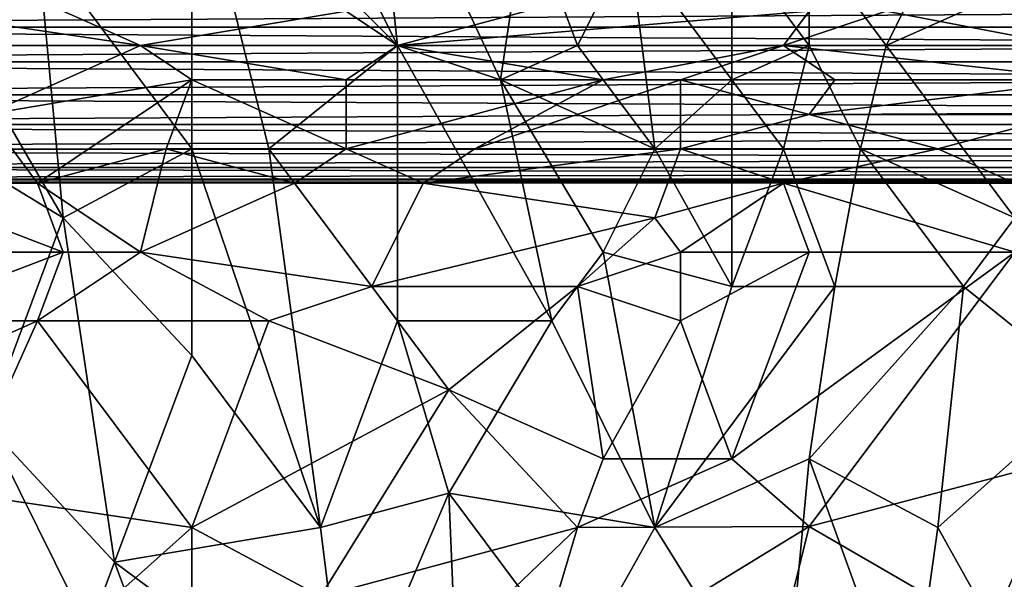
# Model space of a CAD drawing. Extents: x -160 to 10, y -10 to 160.
# Tile 268 of 450: x -0.0947 to -0.0441, y 0.1295 to 0.1582. Entities that reach past the tile are written whole.
import ezdxf

# ---------------------------------------------------------------- set-up
doc = ezdxf.new("R2010")
doc.units = 0

msp = doc.modelspace()

# ---------------------------------------------------------------- linework, layer by layer
for points in [[(-0.085847, 0.167505, 0.763554), (-0.075276, 0.156891, 0.762133), (-0.083205, 0.172812, 0.762989)], [(-0.075276, 0.156891, 0.762133), (-0.076598, 0.169274, 0.761955), (-0.083205, 0.172812, 0.762989)], [(-0.185174, 0.170429, 0.584312), (-0.148952, 0.135016, 0.684081), (-0.071389, 0.057435, 0.659767)], [(-0.185174, 0.170429, 0.584312), (-0.071389, 0.057435, 0.659767), (-0.083124, 0.068952, 0.639939)], [(-0.185174, 0.170429, 0.584312), (-0.083124, 0.068952, 0.639939), (-0.085112, 0.070919, 0.637953)], [(-0.185174, 0.170429, 0.584312), (-0.085112, 0.070919, 0.637953), (-0.087059, 0.072845, 0.635977)], [(-0.185174, 0.170429, 0.584312), (-0.087059, 0.072845, 0.635977), (-0.088964, 0.07473, 0.634012)], [(-0.185174, 0.170429, 0.584312), (-0.088964, 0.07473, 0.634012), (-0.090829, 0.076574, 0.63206)], [(-0.185174, 0.170429, 0.584312), (-0.090829, 0.076574, 0.63206), (-0.092655, 0.078379, 0.630117)], [(-0.185174, 0.170429, 0.584312), (-0.092655, 0.078379, 0.630117), (-0.094442, 0.080147, 0.628184)], [(-0.185174, 0.170429, 0.584312), (-0.094442, 0.080147, 0.628184), (-0.096295, 0.081978, 0.626145)], [(-0.06999, 0.155122, 0.761334), (-0.068669, 0.163967, 0.760747), (-0.076598, 0.169274, 0.761955)], [(-0.075276, 0.156891, 0.762133), (-0.06999, 0.155122, 0.761334), (-0.076598, 0.169274, 0.761955)], [(-0.093776, 0.162198, 0.764771), (-0.085847, 0.151584, 0.763808), (-0.085847, 0.167505, 0.763554)], [(-0.081883, 0.151584, 0.763237), (-0.075276, 0.156891, 0.762133), (-0.085847, 0.167505, 0.763554)], [(-0.081883, 0.151584, 0.763237), (-0.085847, 0.167505, 0.763554), (-0.085847, 0.151584, 0.763808)], [(-0.092454, 0.148046, 0.764719), (-0.101704, 0.163967, 0.765752), (-0.10699, 0.156891, 0.76643)], [(-0.092454, 0.148046, 0.764719), (-0.093776, 0.162198, 0.764771), (-0.101704, 0.163967, 0.765752)], [(-0.06999, 0.155122, 0.761334), (-0.066026, 0.156891, 0.760626), (-0.068669, 0.163967, 0.760747)], [(-0.066026, 0.156891, 0.760626), (-0.063383, 0.162198, 0.759877), (-0.068669, 0.163967, 0.760747)], [(-0.092454, 0.148046, 0.764719), (-0.085847, 0.151584, 0.763808), (-0.093776, 0.162198, 0.764771)], [(-0.066026, 0.156891, 0.760626), (-0.062062, 0.151584, 0.760233), (-0.063383, 0.162198, 0.759877)], [(-0.058098, 0.155122, 0.759465), (-0.058098, 0.162198, 0.758968), (-0.063383, 0.162198, 0.759877)], [(-0.058098, 0.155122, 0.759465), (-0.063383, 0.162198, 0.759877), (-0.062062, 0.151584, 0.760233)], [(-0.054134, 0.156891, 0.75879), (-0.054134, 0.162198, 0.758361), (-0.058098, 0.162198, 0.758968)], [(-0.058098, 0.155122, 0.759465), (-0.054134, 0.156891, 0.75879), (-0.058098, 0.162198, 0.758968)], [(-0.054134, 0.156891, 0.75879), (-0.050169, 0.156891, 0.758307), (-0.054134, 0.162198, 0.758361)], [(-0.050169, 0.156891, 0.758307), (-0.047527, 0.162198, 0.757527), (-0.054134, 0.162198, 0.758361)], [(-0.050169, 0.156891, 0.758307), (-0.042241, 0.160429, 0.757196), (-0.047527, 0.162198, 0.757527)], [(-0.043562, 0.148046, 0.758228), (-0.042241, 0.160429, 0.757196), (-0.050169, 0.156891, 0.758307)], [(0.145088, 0.159606, 0.317799), (-0.155, 0.159606, 0.317799), (-0.154956, 0.157826, 0.318)], [(0.145044, 0.157826, 0.302), (-0.154956, 0.157826, 0.302), (-0.155, 0.159606, 0.302201)], [(0.145044, 0.157826, 0.302), (-0.155, 0.159606, 0.302201), (0.145088, 0.159606, 0.302201)], [(0.145088, 0.159606, 0.317799), (-0.154956, 0.157826, 0.318), (0.145044, 0.157826, 0.318)], [(-0.08849, 0.156891, 0.71168), (-0.100383, 0.15866, 0.711282), (-0.092454, 0.15866, 0.711305)], [(-0.099061, 0.156891, 0.71174), (-0.100383, 0.15866, 0.711282), (-0.08849, 0.156891, 0.71168)], [(-0.08849, 0.156891, 0.71168), (-0.092454, 0.15866, 0.711305), (-0.077919, 0.15866, 0.711208)], [(-0.08849, 0.156891, 0.71168), (-0.077919, 0.15866, 0.711208), (-0.075276, 0.156891, 0.711589)], [(-0.075276, 0.156891, 0.711589), (-0.077919, 0.15866, 0.711208), (-0.068669, 0.15866, 0.711161)], [(-0.075276, 0.156891, 0.711589), (-0.054134, 0.15866, 0.711033), (-0.055455, 0.156891, 0.711406)], [(-0.075276, 0.156891, 0.711589), (-0.068669, 0.15866, 0.711161), (-0.054134, 0.15866, 0.711033)], [(-0.055455, 0.156891, 0.711406), (-0.050169, 0.15866, 0.710978), (-0.04092, 0.156891, 0.711214)], [(-0.055455, 0.156891, 0.711406), (-0.054134, 0.15866, 0.711033), (-0.050169, 0.15866, 0.710978)], [(-0.04092, 0.156891, 0.711214), (-0.050169, 0.15866, 0.710978), (-0.036955, 0.15866, 0.710809)], [(0.145044, 0.157826, 0.318), (-0.154956, 0.157826, 0.318), (-0.154912, 0.156047, 0.317799)], [(0.145, 0.156047, 0.302201), (-0.154912, 0.156047, 0.302201), (-0.154956, 0.157826, 0.302)], [(0.145, 0.156047, 0.302201), (-0.154956, 0.157826, 0.302), (0.145044, 0.157826, 0.302)], [(0.145044, 0.157826, 0.318), (-0.154912, 0.156047, 0.317799), (0.145, 0.156047, 0.317799)], [(-0.096419, 0.137432, 0.765251), (-0.092454, 0.148046, 0.764719), (-0.10699, 0.156891, 0.76643)], [(-0.08849, 0.156891, 0.71168), (-0.096419, 0.153353, 0.712289), (-0.099061, 0.156891, 0.71174)], [(-0.085847, 0.155122, 0.711963), (-0.096419, 0.153353, 0.712289), (-0.08849, 0.156891, 0.71168)], [(-0.077919, 0.155122, 0.711877), (-0.08849, 0.156891, 0.71168), (-0.075276, 0.156891, 0.711589)], [(-0.085847, 0.155122, 0.711963), (-0.08849, 0.156891, 0.71168), (-0.077919, 0.155122, 0.711877)], [(-0.075276, 0.142739, 0.762396), (-0.075276, 0.156891, 0.762133), (-0.081883, 0.151584, 0.763237)], [(-0.077919, 0.155122, 0.711877), (-0.075276, 0.156891, 0.711589), (-0.064705, 0.155122, 0.711737)], [(-0.064705, 0.155122, 0.711737), (-0.075276, 0.156891, 0.711589), (-0.055455, 0.156891, 0.711406)], [(-0.075276, 0.156891, 0.762133), (-0.067348, 0.142739, 0.761262), (-0.06999, 0.155122, 0.761334)], [(-0.075276, 0.142739, 0.762396), (-0.067348, 0.142739, 0.761262), (-0.075276, 0.156891, 0.762133)], [(-0.06999, 0.155122, 0.761334), (-0.062062, 0.151584, 0.760233), (-0.066026, 0.156891, 0.760626)], [(-0.064705, 0.155122, 0.711737), (-0.055455, 0.156891, 0.711406), (-0.060741, 0.155122, 0.711706)], [(-0.060741, 0.155122, 0.711706), (-0.055455, 0.156891, 0.711406), (-0.052812, 0.155122, 0.711609)], [(-0.055455, 0.151584, 0.759301), (-0.054134, 0.156891, 0.75879), (-0.058098, 0.155122, 0.759465)], [(-0.039598, 0.155122, 0.711412), (-0.055455, 0.156891, 0.711406), (-0.04092, 0.156891, 0.711214)], [(-0.052812, 0.155122, 0.711609), (-0.055455, 0.156891, 0.711406), (-0.039598, 0.155122, 0.711412)], [(-0.055455, 0.151584, 0.759301), (-0.051491, 0.151584, 0.758804), (-0.054134, 0.156891, 0.75879)], [(-0.051491, 0.151584, 0.758804), (-0.050169, 0.156891, 0.758307), (-0.054134, 0.156891, 0.75879)], [(-0.043562, 0.148046, 0.758228), (-0.050169, 0.156891, 0.758307), (-0.051491, 0.151584, 0.758804)], [(0.145, 0.156047, 0.317799), (-0.154912, 0.156047, 0.317799), (-0.154871, 0.154356, 0.317208)], [(0.144959, 0.154356, 0.302792), (-0.154871, 0.154356, 0.302792), (-0.154912, 0.156047, 0.302201)], [(0.144959, 0.154356, 0.302792), (-0.154912, 0.156047, 0.302201), (0.145, 0.156047, 0.302201)], [(0.145, 0.156047, 0.317799), (-0.154871, 0.154356, 0.317208), (0.144959, 0.154356, 0.317208)], [(-0.093776, 0.149815, 0.712527), (-0.096419, 0.153353, 0.712289), (-0.085847, 0.155122, 0.711963)], [(-0.093776, 0.149815, 0.712527), (-0.085847, 0.155122, 0.711963), (-0.087169, 0.151584, 0.712321)], [(-0.087169, 0.151584, 0.712321), (-0.085847, 0.155122, 0.711963), (-0.077919, 0.151584, 0.712178)], [(-0.085847, 0.155122, 0.711963), (-0.077919, 0.155122, 0.711877), (-0.077919, 0.151584, 0.712178)], [(-0.077919, 0.151584, 0.712178), (-0.064705, 0.155122, 0.711737), (-0.071312, 0.151584, 0.71207)], [(-0.077919, 0.151584, 0.712178), (-0.077919, 0.155122, 0.711877), (-0.064705, 0.155122, 0.711737)], [(-0.071312, 0.151584, 0.71207), (-0.064705, 0.155122, 0.711737), (-0.060741, 0.155122, 0.711706)], [(-0.060741, 0.151584, 0.711885), (-0.071312, 0.151584, 0.71207), (-0.060741, 0.155122, 0.711706)], [(-0.064705, 0.146277, 0.760808), (-0.062062, 0.151584, 0.760233), (-0.06999, 0.155122, 0.761334)], [(-0.064705, 0.146277, 0.760808), (-0.06999, 0.155122, 0.761334), (-0.067348, 0.142739, 0.761262)], [(-0.058098, 0.144508, 0.759952), (-0.058098, 0.155122, 0.759465), (-0.062062, 0.151584, 0.760233)], [(-0.054134, 0.153353, 0.711741), (-0.060741, 0.155122, 0.711706), (-0.052812, 0.155122, 0.711609)], [(-0.060741, 0.151584, 0.711885), (-0.060741, 0.155122, 0.711706), (-0.054134, 0.153353, 0.711741)], [(-0.055455, 0.151584, 0.759301), (-0.058098, 0.155122, 0.759465), (-0.058098, 0.144508, 0.759952)], [(-0.054134, 0.153353, 0.711741), (-0.052812, 0.155122, 0.711609), (-0.039598, 0.155122, 0.711412)], [(-0.054134, 0.153353, 0.711741), (-0.039598, 0.155122, 0.711412), (-0.04092, 0.153353, 0.711545)], [(0.144959, 0.154356, 0.317208), (-0.154871, 0.154356, 0.317208), (-0.154834, 0.15284, 0.316255)], [(0.144922, 0.15284, 0.303745), (-0.154834, 0.15284, 0.303745), (-0.154871, 0.154356, 0.302792)], [(0.144922, 0.15284, 0.303745), (-0.154871, 0.154356, 0.302792), (0.144959, 0.154356, 0.302792)], [(0.144959, 0.154356, 0.317208), (-0.154834, 0.15284, 0.316255), (0.144922, 0.15284, 0.316255)], [(-0.101704, 0.149815, 0.712635), (-0.096419, 0.153353, 0.712289), (-0.093776, 0.149815, 0.712527)], [(-0.060741, 0.151584, 0.711885), (-0.054134, 0.153353, 0.711741), (-0.047527, 0.151584, 0.711686)], [(-0.047527, 0.151584, 0.711686), (-0.054134, 0.153353, 0.711741), (-0.04092, 0.153353, 0.711545)], [(-0.047527, 0.151584, 0.711686), (-0.04092, 0.153353, 0.711545), (-0.035634, 0.151584, 0.711529)], [(0.144922, 0.15284, 0.316255), (-0.154834, 0.15284, 0.316255), (-0.154803, 0.151573, 0.314988)], [(0.14489, 0.151573, 0.305012), (-0.154803, 0.151573, 0.305012), (-0.154834, 0.15284, 0.303745)], [(0.14489, 0.151573, 0.305012), (-0.154834, 0.15284, 0.303745), (0.144922, 0.15284, 0.303745)], [(0.144922, 0.15284, 0.316255), (-0.154803, 0.151573, 0.314988), (0.14489, 0.151573, 0.314988)], [(0.14489, 0.151573, 0.314988), (-0.154803, 0.151573, 0.314988), (-0.154779, 0.150621, 0.313471)], [(0.144867, 0.150621, 0.306529), (-0.154779, 0.150621, 0.306529), (-0.154803, 0.151573, 0.305012)], [(0.144867, 0.150621, 0.306529), (-0.154803, 0.151573, 0.305012), (0.14489, 0.151573, 0.305012)], [(0.14489, 0.151573, 0.314988), (-0.154779, 0.150621, 0.313471), (0.144867, 0.150621, 0.313471)], [(-0.093776, 0.149815, 0.712527), (-0.087169, 0.151584, 0.712321), (-0.08849, 0.146277, 0.71239)], [(-0.092454, 0.148046, 0.764719), (-0.085847, 0.14097, 0.763895), (-0.085847, 0.151584, 0.763808)], [(-0.08849, 0.146277, 0.71239), (-0.087169, 0.151584, 0.712321), (-0.080562, 0.149815, 0.712274)], [(-0.080562, 0.149815, 0.712274), (-0.087169, 0.151584, 0.712321), (-0.077919, 0.151584, 0.712178)], [(-0.07924, 0.132125, 0.763074), (-0.081883, 0.151584, 0.763237), (-0.085847, 0.151584, 0.763808)], [(-0.085847, 0.14097, 0.763895), (-0.07924, 0.132125, 0.763074), (-0.085847, 0.151584, 0.763808)], [(-0.07924, 0.132125, 0.763074), (-0.075276, 0.142739, 0.762396), (-0.081883, 0.151584, 0.763237)], [(-0.080562, 0.149815, 0.712274), (-0.077919, 0.151584, 0.712178), (-0.073955, 0.149815, 0.712142)], [(-0.073955, 0.149815, 0.712142), (-0.077919, 0.151584, 0.712178), (-0.071312, 0.151584, 0.71207)], [(-0.060741, 0.151584, 0.711885), (-0.073955, 0.149815, 0.712142), (-0.071312, 0.151584, 0.71207)], [(-0.073955, 0.149815, 0.712142), (-0.060741, 0.151584, 0.711885), (-0.062062, 0.148046, 0.711846)], [(-0.064705, 0.146277, 0.760808), (-0.058098, 0.144508, 0.759952), (-0.062062, 0.151584, 0.760233)], [(-0.062062, 0.148046, 0.711846), (-0.060741, 0.151584, 0.711885), (-0.055455, 0.149815, 0.711787)], [(-0.055455, 0.149815, 0.711787), (-0.060741, 0.151584, 0.711885), (-0.047527, 0.151584, 0.711686)], [(-0.058098, 0.144508, 0.759952), (-0.052812, 0.144508, 0.759309), (-0.055455, 0.151584, 0.759301)], [(-0.055455, 0.149815, 0.711787), (-0.047527, 0.151584, 0.711686), (-0.043562, 0.149815, 0.711598)], [(-0.052812, 0.144508, 0.759309), (-0.051491, 0.151584, 0.758804), (-0.055455, 0.151584, 0.759301)], [(-0.052812, 0.144508, 0.759309), (-0.046205, 0.144508, 0.758619), (-0.051491, 0.151584, 0.758804)], [(-0.046205, 0.144508, 0.758619), (-0.043562, 0.148046, 0.758228), (-0.051491, 0.151584, 0.758804)], [(-0.043562, 0.149815, 0.711598), (-0.047527, 0.151584, 0.711686), (-0.035634, 0.151584, 0.711529)], [(0.144867, 0.150621, 0.313471), (-0.154779, 0.150621, 0.313471), (-0.154765, 0.150029, 0.31178)], [(0.144853, 0.150029, 0.30822), (-0.154765, 0.150029, 0.30822), (-0.154779, 0.150621, 0.306529)], [(0.144853, 0.150029, 0.30822), (-0.154779, 0.150621, 0.306529), (0.144867, 0.150621, 0.306529)], [(0.144867, 0.150621, 0.313471), (-0.154765, 0.150029, 0.31178), (0.144853, 0.150029, 0.31178)], [(0.144853, 0.150029, 0.31178), (-0.154765, 0.150029, 0.31178), (-0.15476, 0.149829, 0.31)], [(0.144848, 0.149829, 0.31), (-0.15476, 0.149829, 0.31), (-0.154765, 0.150029, 0.30822)], [(0.144848, 0.149829, 0.31), (-0.154765, 0.150029, 0.30822), (0.144853, 0.150029, 0.30822)], [(0.144853, 0.150029, 0.31178), (-0.15476, 0.149829, 0.31), (0.144848, 0.149829, 0.31)], [(-0.092454, 0.146277, 0.712498), (-0.101704, 0.149815, 0.712635), (-0.093776, 0.149815, 0.712527)], [(-0.101704, 0.146277, 0.712701), (-0.101704, 0.149815, 0.712635), (-0.092454, 0.146277, 0.712498)], [(-0.092454, 0.146277, 0.712498), (-0.093776, 0.149815, 0.712527), (-0.08849, 0.146277, 0.71239)], [(-0.076598, 0.144508, 0.712022), (-0.08849, 0.146277, 0.71239), (-0.080562, 0.149815, 0.712274)], [(-0.076598, 0.144508, 0.712022), (-0.080562, 0.149815, 0.712274), (-0.073955, 0.149815, 0.712142)], [(-0.076598, 0.144508, 0.712022), (-0.073955, 0.149815, 0.712142), (-0.062062, 0.148046, 0.711846)], [(-0.062062, 0.148046, 0.711846), (-0.055455, 0.149815, 0.711787), (-0.060741, 0.146277, 0.71173)], [(-0.060741, 0.146277, 0.71173), (-0.055455, 0.149815, 0.711787), (-0.054134, 0.146277, 0.711603)], [(-0.043562, 0.146277, 0.711422), (-0.055455, 0.149815, 0.711787), (-0.043562, 0.149815, 0.711598)], [(-0.054134, 0.146277, 0.711603), (-0.055455, 0.149815, 0.711787), (-0.043562, 0.146277, 0.711422)], [(-0.096419, 0.137432, 0.765251), (-0.089812, 0.130356, 0.76446), (-0.092454, 0.148046, 0.764719)], [(-0.089812, 0.130356, 0.76446), (-0.085847, 0.14097, 0.763895), (-0.092454, 0.148046, 0.764719)], [(-0.076598, 0.144508, 0.712022), (-0.062062, 0.148046, 0.711846), (-0.066026, 0.144508, 0.711759)], [(-0.066026, 0.144508, 0.711759), (-0.062062, 0.148046, 0.711846), (-0.060741, 0.146277, 0.71173)], [(-0.039598, 0.139201, 0.758346), (-0.043562, 0.148046, 0.758228), (-0.046205, 0.144508, 0.758619)], [(-0.101704, 0.142739, 0.712581), (-0.101704, 0.146277, 0.712701), (-0.092454, 0.146277, 0.712498)], [(-0.093776, 0.142739, 0.71237), (-0.101704, 0.142739, 0.712581), (-0.092454, 0.146277, 0.712498)], [(-0.093776, 0.142739, 0.71237), (-0.092454, 0.146277, 0.712498), (-0.08849, 0.146277, 0.71239)], [(-0.093776, 0.142739, 0.71237), (-0.08849, 0.146277, 0.71239), (-0.081883, 0.142739, 0.712036)], [(-0.081883, 0.142739, 0.712036), (-0.08849, 0.146277, 0.71239), (-0.076598, 0.144508, 0.712022)], [(-0.067348, 0.142739, 0.761262), (-0.062062, 0.132125, 0.760818), (-0.064705, 0.146277, 0.760808)], [(-0.066026, 0.144508, 0.711759), (-0.060741, 0.146277, 0.71173), (-0.060741, 0.142739, 0.711498)], [(-0.062062, 0.132125, 0.760818), (-0.058098, 0.144508, 0.759952), (-0.064705, 0.146277, 0.760808)], [(-0.060741, 0.142739, 0.711498), (-0.060741, 0.146277, 0.71173), (-0.054134, 0.146277, 0.711603)], [(-0.060741, 0.142739, 0.711498), (-0.054134, 0.146277, 0.711603), (-0.058098, 0.135663, 0.710865)], [(-0.058098, 0.135663, 0.710865), (-0.054134, 0.146277, 0.711603), (-0.043562, 0.146277, 0.711422)], [(-0.054134, 0.132182, 0.710536), (-0.058098, 0.135663, 0.710865), (-0.043562, 0.146277, 0.711422)], [(-0.054134, 0.132182, 0.710536), (-0.043562, 0.146277, 0.711422), (-0.04092, 0.135663, 0.710615)], [(-0.072633, 0.139201, 0.711533), (-0.081883, 0.142739, 0.712036), (-0.076598, 0.144508, 0.712022)], [(-0.072633, 0.139201, 0.711533), (-0.076598, 0.144508, 0.712022), (-0.066026, 0.144508, 0.711759)], [(-0.072633, 0.139201, 0.711533), (-0.066026, 0.144508, 0.711759), (-0.064705, 0.135663, 0.711018)], [(-0.064705, 0.135663, 0.711018), (-0.066026, 0.144508, 0.711759), (-0.060741, 0.142739, 0.711498)], [(-0.058098, 0.144508, 0.759952), (-0.062062, 0.132125, 0.760818), (-0.052812, 0.144508, 0.759309)], [(-0.054134, 0.135663, 0.759776), (-0.052812, 0.144508, 0.759309), (-0.062062, 0.132125, 0.760818)], [(-0.054134, 0.135663, 0.759776), (-0.046205, 0.144508, 0.758619), (-0.052812, 0.144508, 0.759309)], [(-0.047527, 0.132125, 0.759227), (-0.046205, 0.144508, 0.758619), (-0.054134, 0.135663, 0.759776)], [(-0.047527, 0.132125, 0.759227), (-0.039598, 0.139201, 0.758346), (-0.046205, 0.144508, 0.758619)], [(-0.101704, 0.139201, 0.712343), (-0.101704, 0.142739, 0.712581), (-0.093776, 0.142739, 0.71237)], [(-0.09774, 0.133894, 0.711794), (-0.101704, 0.139201, 0.712343), (-0.093776, 0.142739, 0.71237)], [(-0.093776, 0.142739, 0.71237), (-0.085847, 0.132125, 0.711253), (-0.09774, 0.133894, 0.711794)], [(-0.085847, 0.132125, 0.711253), (-0.093776, 0.142739, 0.71237), (-0.081883, 0.142739, 0.712036)], [(-0.085847, 0.132125, 0.711253), (-0.081883, 0.142739, 0.712036), (-0.072633, 0.139201, 0.711533)], [(-0.075276, 0.142739, 0.762396), (-0.07924, 0.132125, 0.763074), (-0.072633, 0.133894, 0.762156)], [(-0.072633, 0.133894, 0.762156), (-0.067348, 0.142739, 0.761262), (-0.075276, 0.142739, 0.762396)], [(-0.062062, 0.132125, 0.760818), (-0.067348, 0.142739, 0.761262), (-0.072633, 0.133894, 0.762156)], [(-0.064705, 0.135663, 0.711018), (-0.060741, 0.142739, 0.711498), (-0.058098, 0.135663, 0.710865)], [(-0.089812, 0.130356, 0.76446), (-0.07924, 0.132125, 0.763074), (-0.085847, 0.14097, 0.763895)], [(-0.07924, 0.128587, 0.710783), (-0.085847, 0.132125, 0.711253), (-0.072633, 0.139201, 0.711533)], [(-0.066026, 0.132125, 0.71077), (-0.07924, 0.128587, 0.710783), (-0.072633, 0.139201, 0.711533)], [(-0.066026, 0.132125, 0.71077), (-0.072633, 0.139201, 0.711533), (-0.064705, 0.135663, 0.711018)], [(-0.043562, 0.125049, 0.759136), (-0.039598, 0.139201, 0.758346), (-0.047527, 0.132125, 0.759227)], [(-0.100383, 0.126818, 0.765731), (-0.091133, 0.126818, 0.764641), (-0.096419, 0.137432, 0.765251)], [(-0.091133, 0.126818, 0.764641), (-0.089812, 0.130356, 0.76446), (-0.096419, 0.137432, 0.765251)], [(-0.066026, 0.132125, 0.71077), (-0.064705, 0.135663, 0.711018), (-0.058098, 0.135663, 0.710865)], [(-0.054134, 0.132182, 0.710536), (-0.066026, 0.132125, 0.71077), (-0.058098, 0.135663, 0.710865)], [(-0.055455, 0.121511, 0.76029), (-0.054134, 0.135663, 0.759776), (-0.062062, 0.132125, 0.760818)], [(-0.055455, 0.121511, 0.76029), (-0.049018, 0.121511, 0.759679), (-0.054134, 0.135663, 0.759776)], [(-0.044884, 0.126818, 0.710118), (-0.054134, 0.132182, 0.710536), (-0.04092, 0.135663, 0.710615)], [(-0.049018, 0.121511, 0.759679), (-0.047527, 0.132125, 0.759227), (-0.054134, 0.135663, 0.759776)], [(-0.044884, 0.126818, 0.710118), (-0.04092, 0.135663, 0.710615), (-0.034313, 0.132125, 0.710346)], [(-0.148952, 0.135016, 0.684081), (-0.120864, 0.106907, 0.7044), (-0.071389, 0.057435, 0.659767)], [(-0.103026, 0.125049, 0.711022), (-0.09774, 0.133894, 0.711794), (-0.093776, 0.125049, 0.710805)], [(-0.093776, 0.125049, 0.710805), (-0.09774, 0.133894, 0.711794), (-0.085847, 0.132125, 0.711253)], [(-0.077919, 0.121511, 0.763017), (-0.072633, 0.133894, 0.762156), (-0.07924, 0.132125, 0.763074)], [(-0.077919, 0.121511, 0.763017), (-0.071312, 0.102052, 0.762457), (-0.072633, 0.133894, 0.762156)], [(-0.066026, 0.125049, 0.761434), (-0.062062, 0.132125, 0.760818), (-0.072633, 0.133894, 0.762156)], [(-0.071312, 0.102052, 0.762457), (-0.066026, 0.125049, 0.761434), (-0.072633, 0.133894, 0.762156)], [(-0.093776, 0.125049, 0.710805), (-0.085847, 0.132125, 0.711253), (-0.085847, 0.125049, 0.710616)], [(-0.077919, 0.121511, 0.763017), (-0.07924, 0.132125, 0.763074), (-0.089812, 0.130356, 0.76446)], [(-0.085847, 0.125049, 0.710616), (-0.085847, 0.132125, 0.711253), (-0.07924, 0.128587, 0.710783)], [(-0.075276, 0.12328, 0.710316), (-0.07924, 0.128587, 0.710783), (-0.066026, 0.132125, 0.71077)], [(-0.066026, 0.132125, 0.71077), (-0.068669, 0.12328, 0.71021), (-0.075276, 0.12328, 0.710316)], [(-0.068669, 0.12328, 0.71021), (-0.054134, 0.132182, 0.710536), (-0.055455, 0.126818, 0.710224)], [(-0.068669, 0.12328, 0.71021), (-0.066026, 0.132125, 0.71077), (-0.054134, 0.132182, 0.710536)], [(-0.062062, 0.132125, 0.760818), (-0.066026, 0.125049, 0.761434), (-0.055455, 0.121511, 0.76029)], [(-0.044884, 0.126818, 0.710118), (-0.055455, 0.126818, 0.710224), (-0.054134, 0.132182, 0.710536)], [(-0.049018, 0.121511, 0.759679), (-0.043562, 0.125049, 0.759136), (-0.047527, 0.132125, 0.759227)], [(-0.036955, 0.125049, 0.709992), (-0.044884, 0.126818, 0.710118), (-0.034313, 0.132125, 0.710346)], [(-0.085847, 0.119742, 0.76402), (-0.089812, 0.130356, 0.76446), (-0.091133, 0.126818, 0.764641)], [(-0.085847, 0.119742, 0.76402), (-0.077919, 0.121511, 0.763017), (-0.089812, 0.130356, 0.76446)]]:
    msp.add_3dface(points)

doc.saveas('drawing.dxf')
